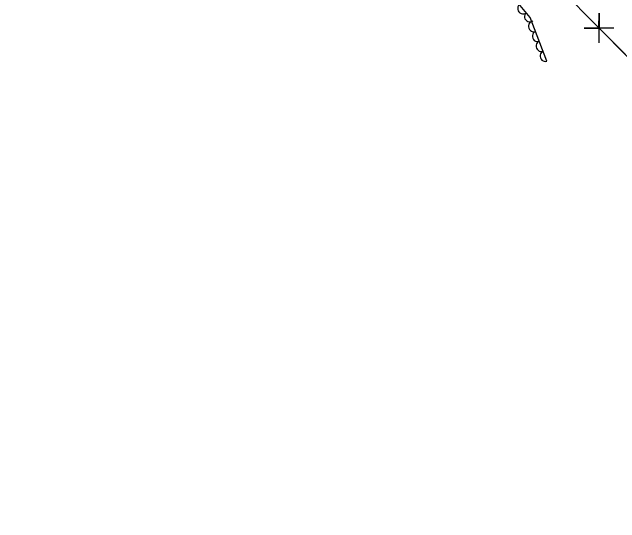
# Model space of a CAD drawing. Extents: x 1746719 to 1766531, y 631721 to 662391.
# Drawn here: x 1757189.4 to 1757419.3, y 644801.6 to 644994.8 of the extents above; entities that cross this region are included whole.
import ezdxf

# ---------------------------------------------------------------- set-up
doc = ezdxf.new("R2010")
doc.units = 0
doc.layers.add('SURVEY - AERIAL SURVEY - Photo Control with Text', color=7, linetype='Continuous')
doc.layers.add('SURVEY - CENTERLINE - Existing Roads Curve Text', color=7, linetype='Continuous')

msp = doc.modelspace()

# ---------------------------------------------------------------- linework, layer by layer
at = {"layer": 'SURVEY - AERIAL SURVEY - Photo Control with Text'}
msp.add_lwpolyline([(1757391.67, 644976.31), (1757385.31, 644992.8), (1757365.76, 645016.32), (1757365.03, 645021.41), (1757348.66, 645030.52), (1757312.98, 645069.12), (1757286.28, 645098.32), (1757267.5, 645104.04), (1757230.63, 645124.43), (1757197.28, 645159.22), (1757189.4, 645164.66)], dxfattribs=at)
for centre, major_axis in [((1757382.54, 644996.13), (-1.28, 1.54)), ((1757385.1, 644993.05), (-1.28, 1.54)), ((1757386.63, 644989.37), (-0.72, 1.87)), ((1757388.07, 644985.64), (-0.72, 1.87)), ((1757389.51, 644981.91), (-0.72, 1.87)), ((1757390.95, 644978.18), (-0.72, 1.87))]:
    msp.add_ellipse(centre, major_axis=major_axis, ratio=0.940188, start_param=0, end_param=3.141593, dxfattribs=at)
at = {"layer": 'SURVEY - CENTERLINE - Existing Roads Curve Text'}
for points in [[(1757285.68, 645104.89), (1757363.02, 645036.4), (1757384.88, 645015.77), (1757435.75, 644964.15), (1757485.59, 644913.39), (1757538.17, 644860.23), (1757588.89, 644808.5), (1757632.08, 644764.01), (1757673.99, 644719.1), (1757713.89, 644676.19), (1757756.44, 644625.01), (1757788.56, 644586.72), (1757798.25, 644575.58)], [(1757416.95, 644988.78), (1757405.71, 644988.79), (1757411.36, 644988.75), (1757411.41, 644994.4), (1757411.25, 644983.16)], [(1757416.63, 644983.55), (1757435.75, 644964.15), (1757449.18, 644950.47)]]:
    msp.add_lwpolyline(points, dxfattribs=at)

doc.saveas('drawing.dxf')
